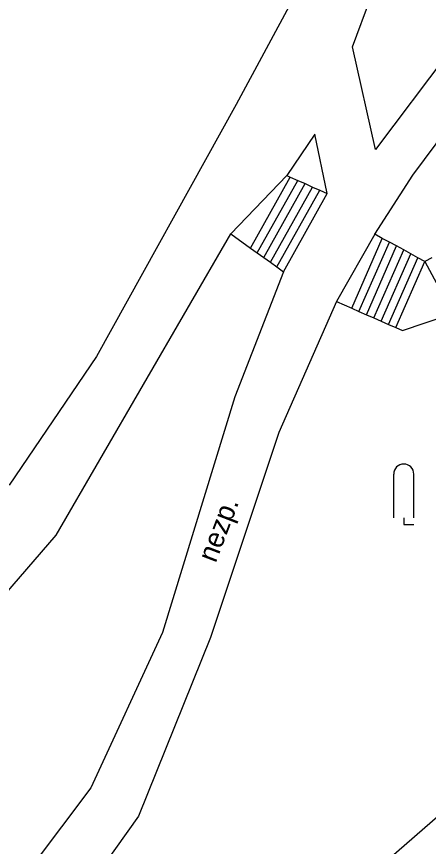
# Model space of a CAD drawing. Extents: x -737812 to -729375, y -1123000 to -1115500.
# Drawn here: x -736193.53 to -736178.18, y -1119440.71 to -1119409.81 of the extents above; entities that cross this region are included whole.
import ezdxf

# ---------------------------------------------------------------- set-up
doc = ezdxf.new("R2010")
doc.units = 0
for name, color, linetype in [('Doplněk polohopisu', 7, 'Continuous'), ('Hranice - ploty_ zdi', 7, 'Continuous'), ('Pomocné popisy', 7, 'Continuous'), ('Zeleň', 7, 'Continuous'), ('Značky druhů pozemků', 7, 'Continuous')]:
    doc.layers.add(name, color=color, linetype=linetype)

msp = doc.modelspace()

# ---------------------------------------------------------------- linework, layer by layer
at = {"layer": 'Doplněk polohopisu'}
for p, q in [((-736167.54, -1119397.98), (-736180.15, -1119414.76)), ((-736178.76, -1119415.71), (-736167.19, -1119400.21)), ((-736181.01, -1119410.94), (-736178.81, -1119405.03)), ((-736181.07, -1119405.15), (-736185.34, -1119413.09)), ((-736180.15, -1119414.76), (-736181.01, -1119410.94)), ((-736185.34, -1119413.09), (-736190.55, -1119422.47)), ((-736182.41, -1119414.19), (-736183.46, -1119415.73)), ((-736181.95, -1119416.4), (-736182.41, -1119414.19)), ((-736180.18, -1119417.91), (-736178.76, -1119415.71)), ((-736192.05, -1119429.12), (-736185.54, -1119417.9)), ((-736183.58, -1119419.31), (-736185.4, -1119423.97)), ((-736181.61, -1119420.42), (-736183.75, -1119425.29)), ((-736190.55, -1119422.47), (-736193.8, -1119427.26)), ((-736185.4, -1119423.97), (-736188.09, -1119432.74)), ((-736183.75, -1119425.29), (-736186.3, -1119432.93)), ((-736197.56, -1119435.45), (-736192.05, -1119429.12)), ((-736188.09, -1119432.74), (-736190.76, -1119438.53)), ((-736186.3, -1119432.93), (-736188.98, -1119439.58)), ((-736190.76, -1119438.53), (-736193.26, -1119441.83)), ((-736188.98, -1119439.58), (-736191.66, -1119443.3))]:
    msp.add_line(p, q, dxfattribs=at)
at = {"layer": 'Hranice - ploty_ zdi'}
for p, q in [((-736183.46, -1119415.73), (-736185.54, -1119417.9)), ((-736184.81, -1119418.43), (-736183.33, -1119415.79)), ((-736183.46, -1119415.73), (-736183.33, -1119415.79)), ((-736183.33, -1119415.79), (-736183.05, -1119415.91)), ((-736184.56, -1119418.61), (-736183.05, -1119415.91)), ((-736184.32, -1119418.78), (-736182.78, -1119416.03)), ((-736184.07, -1119418.96), (-736182.5, -1119416.16)), ((-736183.05, -1119415.91), (-736182.78, -1119416.03)), ((-736182.78, -1119416.03), (-736182.5, -1119416.16)), ((-736182.5, -1119416.16), (-736182.23, -1119416.28)), ((-736183.83, -1119419.13), (-736182.23, -1119416.28)), ((-736183.58, -1119419.31), (-736181.95, -1119416.4)), ((-736182.23, -1119416.28), (-736181.95, -1119416.4)), ((-736185.54, -1119417.9), (-736184.81, -1119418.43)), ((-736180.18, -1119417.91), (-736181.61, -1119420.42)), ((-736179.9, -1119418.07), (-736180.18, -1119417.91)), ((-736181.04, -1119420.67), (-736179.9, -1119418.07)), ((-736180.77, -1119420.79), (-736179.63, -1119418.21)), ((-736179.63, -1119418.21), (-736179.9, -1119418.07)), ((-736179.37, -1119418.35), (-736179.63, -1119418.21)), ((-736184.81, -1119418.43), (-736184.56, -1119418.61)), ((-736184.56, -1119418.61), (-736184.32, -1119418.78)), ((-736180.49, -1119420.91), (-736179.37, -1119418.35)), ((-736180.22, -1119421.03), (-736179.1, -1119418.5)), ((-736179.1, -1119418.5), (-736179.37, -1119418.35)), ((-736178.84, -1119418.64), (-736179.1, -1119418.5)), ((-736179.94, -1119421.15), (-736178.84, -1119418.64)), ((-736179.67, -1119421.27), (-736178.57, -1119418.79)), ((-736179.39, -1119421.39), (-736178.31, -1119418.93)), ((-736178.57, -1119418.79), (-736178.84, -1119418.64)), ((-736178.31, -1119418.93), (-736178.57, -1119418.79)), ((-736178.05, -1119418.79), (-736178.31, -1119418.93)), ((-736178.31, -1119418.93), (-736177.28, -1119420.86)), ((-736183.83, -1119419.13), (-736183.58, -1119419.31)), ((-736181.61, -1119420.42), (-736181.04, -1119420.67)), ((-736181.04, -1119420.67), (-736180.77, -1119420.79)), ((-736180.77, -1119420.79), (-736180.49, -1119420.91)), ((-736180.49, -1119420.91), (-736180.22, -1119421.03)), ((-736180.22, -1119421.03), (-736179.94, -1119421.15)), ((-736179.15, -1119421.5), (-736177.28, -1119420.86)), ((-736179.94, -1119421.15), (-736179.67, -1119421.27)), ((-736179.67, -1119421.27), (-736179.39, -1119421.39)), ((-736179.39, -1119421.39), (-736179.15, -1119421.5))]:
    msp.add_line(p, q, dxfattribs=at)
msp.add_lwpolyline([(-736184.32, -1119418.78), (-736184.07, -1119418.96), (-736183.83, -1119419.13)], dxfattribs=at)
at = {"layer": 'Zeleň'}
msp.add_line((-736175.14, -1119437.25), (-736197.58, -1119456.73), dxfattribs=at)
at = {"layer": 'Značky druhů pozemků'}
for p, q in [((-736179.475, -1119428.47), (-736179.475, -1119426.845)), ((-736178.725, -1119428.47), (-736178.725, -1119426.845))]:
    msp.add_line(p, q, dxfattribs=at)
msp.add_lwpolyline([(-736179.1, -1119428.47), (-736179.1, -1119428.72), (-736178.725, -1119428.72)], dxfattribs=at)
msp.add_arc((-736179.1, -1119426.845), 0.375, 0, 180, dxfattribs=at)

# ---------------------------------------------------------------- texts
at = {"layer": 'Pomocné popisy'}
msp.add_text('nezp.', height=0.75, rotation=69.019, dxfattribs=at).set_placement((-736186.11, -1119430.18))

doc.saveas('drawing.dxf')
